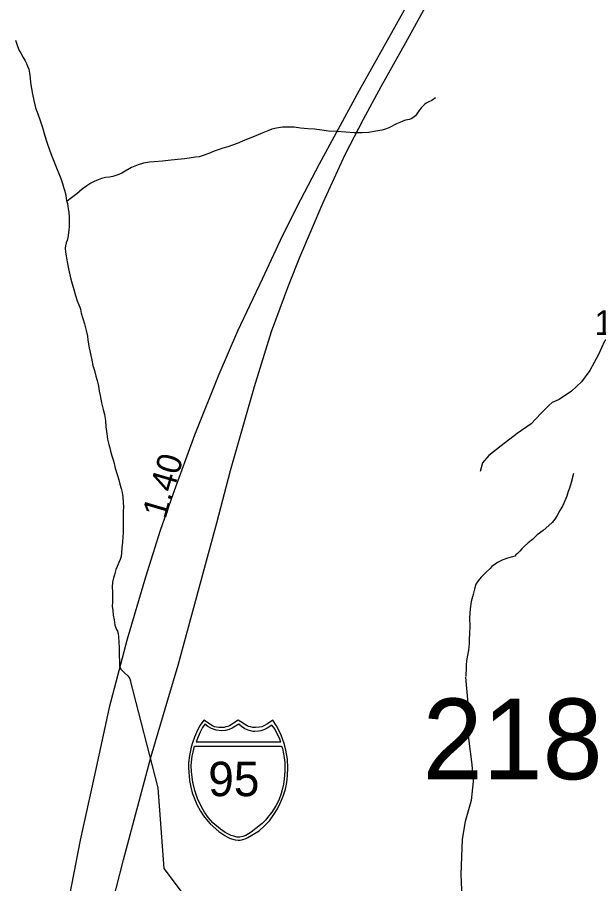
# Model space of a CAD drawing. Extents: x 2220236 to 2384410, y 720751 to 894131.
# Drawn here: x 2333388 to 2336344, y 819820 to 824223 of the extents above; entities that cross this region are included whole.
import ezdxf

# ---------------------------------------------------------------- set-up
doc = ezdxf.new("R2010")
doc.units = 0
for name, color, linetype in [('Exist Hydrographic Creek Single Shore', 7, 'Continuous'), ('Exist Hydrographic Misc Water Feature', 7, 'Continuous'), ('Exist Road Non-System Type 51', 7, 'Continuous'), ('Exist Road Primary Interstate Divided Center Attributed', 7, 'Continuous'), ('Exist Road Primary Interstate Mileage Hundredths English Label', 7, 'Continuous'), ('Exist Road Primary Interstate Shield CELL', 7, 'Continuous'), ('Exist Road Primary Interstate Shield Number Label', 7, 'Continuous'), ('Exist Road Secondary Structure Standard Bridge Number Label', 7, 'Continuous'), ('Exist Road Secondary Type 51 Number Label', 7, 'Continuous')]:
    doc.layers.add(name, color=color, linetype=linetype)

msp = doc.modelspace()

# ---------------------------------------------------------------- linework, layer by layer
at = {"layer": 'Exist Hydrographic Creek Single Shore'}
for points in [[(2333378.4, 824106.4), (2333388.8, 824076.6), (2333397.3, 824054.7), (2333405.4, 824041.2), (2333417.4, 824019.4), (2333427.7, 824001.1), (2333434.1, 823988.9), (2333440.2, 823975.3), (2333446.2, 823959.2), (2333449.6, 823938.6), (2333452.9, 823915.8), (2333455.2, 823889.6), (2333459.3, 823861.9), (2333465.8, 823832), (2333472, 823800.1), (2333476.5, 823778.3), (2333480.4, 823763.6), (2333492.9, 823732), (2333505.6, 823694.1), (2333515.7, 823662.4), (2333528.3, 823620.2), (2333538.8, 823588.8), (2333553.4, 823545.1), (2333567.7, 823508.6), (2333580.2, 823474.6), (2333591.1, 823449.8), (2333598.8, 823429.4), (2333609, 823403.6), (2333617.3, 823377.7), (2333623.6, 823359.9), (2333628.8, 823338.8), (2333634.2, 823317.6), (2333638.3, 823289.9), (2333639, 823287.6)], [(2333639, 823287.6), (2333642.5, 823276.3), (2333646.8, 823250.2), (2333649.2, 823232.3), (2333651.5, 823207.7), (2333651.5, 823183.8), (2333651.8, 823160.2), (2333650.2, 823143.7), (2333648.2, 823127.8), (2333644.6, 823104.1), (2333640.6, 823089.1), (2333636.8, 823077.5), (2333633.2, 823061.6), (2333631.4, 823050), (2333633.5, 823029.8), (2333635.6, 823010.2), (2333642.1, 822979.9), (2333648.5, 822944.1), (2333655, 822914.1), (2333660.5, 822891.4), (2333667.4, 822867.7), (2333675.7, 822840.1), (2333684.2, 822808.6), (2333692.9, 822782.7), (2333700.9, 822762.4), (2333705, 822750.4), (2333709.1, 822739.1), (2333713.1, 822720.2), (2333721.8, 822692.7), (2333729.8, 822665.1), (2333738.4, 822631), (2333744.8, 822603.4), (2333747, 822581.5), (2333753.5, 822543), (2333759.7, 822513), (2333766.2, 822481.1), (2333772.6, 822453.5), (2333780.9, 822427.6), (2333787, 822399.3), (2333793.5, 822377.2), (2333799.9, 822348), (2333804.2, 822323.5), (2333808.4, 822301.7), (2333816.8, 822264.3), (2333824.8, 822230.2), (2333831.4, 822204.2), (2333835.9, 822173.8), (2333838.2, 822142.1), (2333842.6, 822106.2), (2333847, 822078.4), (2333853.4, 822052.4), (2333857.7, 822034.6), (2333861.6, 822018.3), (2333868.2, 821994.6), (2333876.5, 821968.7), (2333884.9, 821932.3), (2333895.1, 821898.9), (2333903.4, 821873), (2333909.9, 821850.3), (2333916, 821829.2), (2333920.4, 821809), (2333924.6, 821786.9), (2333926.8, 821757.4), (2333927, 821735.4), (2333925.4, 821711.4), (2333925.6, 821691.1), (2333926.1, 821661.5), (2333926.4, 821631), (2333926.9, 821603.2), (2333925.1, 821583.4), (2333923.2, 821555.4), (2333919.8, 821527.4), (2333917.9, 821501), (2333915.4, 821482.9), (2333910.4, 821467.3), (2333904.5, 821452.9), (2333900.5, 821444.5), (2333894.8, 821432.8), (2333888.9, 821417.1), (2333885.2, 821402.9), (2333881.4, 821390.6), (2333877.5, 821374.7), (2333871.8, 821352.4), (2333870.2, 821326.8), (2333872.4, 821304.9), (2333872.6, 821277), (2333871.1, 821250.7), (2333870.9, 821230), (2333873.4, 821208.7), (2333875.7, 821184.2), (2333880, 821160.8), (2333884.3, 821134.7), (2333888.5, 821120.7), (2333892.8, 821112.7), (2333897.4, 821103), (2333900.9, 821091), (2333903.2, 821074.7)], [(2333903.2, 821074.7), (2333903.3, 821046.8), (2333905.7, 821020.7), (2333906.1, 820995.1), (2333906, 820973.8), (2333906.7, 820956.7), (2333906.7, 820941), (2333906.9, 820927.2), (2333908.9, 820919.1), (2333915.1, 820911.1), (2333933.3, 820891.2), (2333949.4, 820877.1), (2333955.6, 820869.1), (2333959.8, 820862.1), (2333964.1, 820853)], [(2334584.1, 817064.6), (2334512.1, 817504.8), (2334482.1, 817943.4), (2334437.2, 818227), (2334343.1, 818426.7), (2334282.2, 818676.9), (2334239.2, 818750.7), (2334210.2, 819064.6), (2334247.1, 819509.1), (2334227.1, 819774.2), (2334134.2, 819898.3), (2334104.2, 820307.4), (2333964.1, 820853)]]:
    msp.add_lwpolyline(points, dxfattribs=at)
at = {"layer": 'Exist Hydrographic Misc Water Feature'}
for points in [[(2335514.6, 823814), (2335494.9, 823800.1), (2335480.7, 823793.6), (2335466.9, 823785.8), (2335458.9, 823779.6), (2335451, 823773.7), (2335441.2, 823763.4), (2335431.3, 823748.9), (2335419.5, 823733), (2335411.7, 823722.8), (2335405.7, 823716.7), (2335393.9, 823709), (2335381.9, 823704.2), (2335361.8, 823700.1), (2335348.5, 823694.7), (2335332, 823688.4), (2335316.2, 823681.8), (2335302.1, 823674), (2335290.2, 823667.7), (2335276.4, 823661.5), (2335260.5, 823654.9), (2335240.4, 823649.2), (2335210.1, 823644), (2335174.6, 823638.3), (2335140.5, 823636.3), (2335100.5, 823635.3), (2335058.7, 823638.5), (2335012.6, 823642.5), (2334970.5, 823644.1), (2334936.5, 823649.2), (2334898.2, 823654.9), (2334864.3, 823656.8), (2334828.4, 823660.2), (2334796.1, 823663.8), (2334770.1, 823665.4), (2334736, 823664.7), (2334706.3, 823660.2), (2334682.2, 823654.3), (2334662.2, 823646.2), (2334636.4, 823636), (2334592.8, 823617.1), (2334545, 823598.8), (2334505, 823582.4), (2334459.1, 823564.1), (2334433.5, 823557.1), (2334414, 823551.4), (2334389.4, 823543.2), (2334361.7, 823530.5), (2334327.7, 823518.3), (2334311.9, 823513.7), (2334293.9, 823511.4), (2334261.9, 823507.4), (2334238.1, 823503.2), (2334170.4, 823496.5), (2334126, 823491.4), (2334084.1, 823488.7), (2334060.2, 823487), (2334030.3, 823480.9), (2334002.3, 823473.8), (2333968.5, 823459.3), (2333936.7, 823441.6), (2333918.7, 823431), (2333898.7, 823423), (2333872.8, 823414.4), (2333856.9, 823410.4), (2333837, 823408), (2333816.5, 823403.9), (2333799, 823397.6), (2333779.3, 823389.2), (2333761.3, 823379.6), (2333741.5, 823367.3), (2333717.6, 823349), (2333690, 823326.5), (2333656.3, 823299.8), (2333640.4, 823287.7), (2333639, 823287.6)], [(2336215.7, 821904.5), (2336204.1, 821858.8), (2336194.5, 821830.5), (2336188.9, 821813.8), (2336181, 821789.9), (2336171.5, 821766.5), (2336161.6, 821742.2), (2336146, 821716.2), (2336132.2, 821691.7), (2336120.5, 821673.2), (2336106.8, 821655.6), (2336090.9, 821640.8), (2336061.1, 821615), (2336031.5, 821592.4), (2336007.8, 821570.1), (2335985.9, 821552.1), (2335964, 821533.9), (2335952.4, 821521.2), (2335942.4, 821509.3), (2335930.4, 821497.4), (2335922.5, 821491.1), (2335916.8, 821485.3), (2335904.8, 821480.6), (2335880.8, 821474.6), (2335856.8, 821466.5), (2335848.8, 821461.9), (2335829.2, 821452.2), (2335817, 821444.1), (2335801.2, 821431.3), (2335791.4, 821421.8), (2335770.2, 821402.2), (2335745.9, 821377.2), (2335730.3, 821358.5), (2335719.5, 821341.7), (2335712.6, 821316.8), (2335704.9, 821290.2), (2335695.5, 821254.7), (2335689.8, 821216.7), (2335686.4, 821170.6), (2335688.9, 821126.4), (2335687.3, 821092.6), (2335685.7, 821060.7), (2335685.9, 821040), (2335684.2, 821024.5), (2335682.3, 821006.4), (2335676.8, 820982.2), (2335673, 820962.3), (2335669.1, 820935.9), (2335669.5, 820909.7), (2335668, 820884.3), (2335668.1, 820873.5)], [(2335666.3, 820869.9), (2335682.1, 820698.4), (2335682.1, 820558.1), (2335698.1, 820426.3), (2335704.7, 820340.3), (2335695.4, 820243.8), (2335664.5, 820136.7), (2335649.1, 820046), (2335642.3, 819867.4), (2335654.4, 819597.2)]]:
    msp.add_lwpolyline(points, dxfattribs=at)
at = {"layer": 'Exist Road Non-System Type 51'}
msp.add_lwpolyline([(2336834, 822491), (2336717.1, 822478.8), (2336606.3, 822505), (2336482.4, 822552.1), (2336428.4, 822587), (2336409.2, 822599.3), (2336391.7, 822595.8), (2336372.5, 822576.6), (2336342.9, 822510.2), (2336299.3, 822428.2), (2336255.6, 822370.6), (2336205, 822323.4), (2336142.2, 822281.5), (2336107.3, 822265.8), (2336091.6, 822251.9), (2336049.8, 822210), (2336000.9, 822157.6), (2335929.4, 822108.7), (2335848.3, 822045.9), (2335785.5, 821997), (2335752.3, 821958.6), (2335741.8, 821914.9)], dxfattribs=at)
at = {"layer": 'Exist Road Primary Interstate Divided Center Attributed'}
for points in [[(2335501.5, 824522.7), (2335126.6, 823850.2), (2334923.3, 823476.7), (2334827.5, 823294.8), (2334735.7, 823114.9), (2334632.1, 822892), (2334507, 822628), (2334413.2, 822407), (2334288.1, 822100), (2334178.7, 821798.8), (2334114.2, 821615), (2334039.9, 821378.4), (2333946.1, 821063.6), (2333854.2, 820715.5), (2333780, 820371.3), (2333707.7, 820040.8), (2333641.2, 819700.6), (2333582.6, 819464), (2333565, 819383.8), (2333535.7, 819196.1), (2333514.2, 819078.7), (2333505, 819039.8), (2333482.9, 818945.8), (2333467.1, 818878.5)], [(2333626.2, 818812.7), (2333676.7, 818969.9), (2333746.8, 819227.4), (2333783.9, 819395.5), (2333801.5, 819473.8), (2333852.3, 819643.9), (2333928.5, 819941.1), (2334069.2, 820469.1), (2334153.3, 820754.6), (2334206, 820930.6), (2334401.5, 821654.1), (2334471.8, 821920.1), (2334593, 822346.4), (2334681, 822626), (2334768.9, 822862.6), (2334823.6, 823003.4), (2334942.9, 823281.1), (2335054.3, 823525.5), (2335148.1, 823705.5), (2335238, 823871.7), (2335363.1, 824094.6), (2335587.4, 824501.4)]]:
    msp.add_lwpolyline(points, dxfattribs=at)
at = {"layer": 'Exist Road Primary Interstate Shield CELL'}
for points in [[(2334511.5, 820041.2), (2334520.9, 820042.1), (2334533.7, 820044.6), (2334546.1, 820048.7), (2334560.2, 820054.9), (2334581, 820066.5), (2334597.7, 820076.3), (2334617.1, 820089.3), (2334643.2, 820113), (2334669.3, 820140.4), (2334692.2, 820171.5), (2334710.5, 820200.5), (2334726.6, 820233.6), (2334740, 820264.5), (2334750.7, 820299.8), (2334757.7, 820334.1), (2334761.3, 820369.8), (2334763.7, 820409.4), (2334761, 820453.9), (2334753.3, 820499.5), (2334746, 820527.8), (2334734.9, 820561.8), (2334726, 820583.4), (2334705.1, 820621.9), (2334686.4, 820651.5), (2334659.1, 820632.3), (2334641.4, 820622.9), (2334630.5, 820618), (2334619.4, 820615.8), (2334598.9, 820613.3), (2334586, 820613.9), (2334574.1, 820616.6), (2334563.9, 820618.8), (2334555.7, 820622.9), (2334511.5, 820651.5), (2334467.2, 820622.9), (2334457.9, 820618.6), (2334448.4, 820616.6), (2334439.2, 820614.1), (2334424.1, 820613.3), (2334412.5, 820613.7), (2334400.7, 820615.8), (2334391.3, 820617.8), (2334380.8, 820622.9), (2334335.7, 820651.5), (2334317.9, 820625.7), (2334303.5, 820600.3), (2334288.1, 820564.4), (2334278.6, 820536.6), (2334271.8, 820513.7), (2334263.4, 820471.8), (2334259.1, 820435.2), (2334258.3, 820409.4), (2334263.1, 820344.8), (2334270.1, 820310.5), (2334277.3, 820282.7), (2334301.2, 820222.7), (2334319.2, 820189), (2334334.6, 820164.9), (2334356.1, 820137.7), (2334367.8, 820124.7), (2334412.6, 820085.6), (2334442.6, 820065.1), (2334466.5, 820052.2), (2334477.7, 820048), (2334495.3, 820043.1)], [(2334341, 820630.7), (2334330, 820613.8), (2334317.4, 820591), (2334307.2, 820567.3), (2334296.9, 820541.1), (2334728.4, 820541), (2334718.4, 820563.4), (2334707.6, 820585.9), (2334696.4, 820606.5), (2334682.6, 820626.4), (2334658.4, 820611.1), (2334640.8, 820602.8), (2334626.6, 820597.9), (2334614.6, 820595.2), (2334596.1, 820593.8), (2334587.7, 820594.2), (2334561.8, 820600.1), (2334544.3, 820607.3), (2334527.6, 820618.4), (2334514, 820631.2), (2334479.8, 820610.5), (2334464.7, 820603.8), (2334447.2, 820599.3), (2334428.1, 820596.9), (2334398.7, 820600.1), (2334375.6, 820608.1), (2334355.8, 820618.4)], [(2334731, 820519.7), (2334735.6, 820507.5), (2334742, 820480.4), (2334745.3, 820459.6), (2334748.7, 820435.6), (2334747.5, 820394.5), (2334745.5, 820351.9), (2334741.6, 820326.7), (2334736.4, 820303.7), (2334729.2, 820278.3), (2334717.7, 820244.5), (2334701.8, 820215.8), (2334681.9, 820184), (2334660.4, 820156.1), (2334651.1, 820144.5), (2334633.4, 820125.9), (2334601.2, 820100), (2334577.7, 820082.4), (2334549.5, 820065.8), (2334535.2, 820059.4), (2334518.5, 820055.9), (2334504.8, 820056.9), (2334488.2, 820061.3), (2334474.7, 820065), (2334445.3, 820080.9), (2334421.4, 820096.8), (2334381.7, 820129.5), (2334360.2, 820154.6), (2334340.2, 820184), (2334322.3, 820214.1), (2334303.2, 820253.7), (2334289.8, 820293.6), (2334280, 820336.7), (2334273.4, 820389.3), (2334272.6, 820421.4), (2334274.6, 820452.3), (2334277.5, 820468.4), (2334281.4, 820488.5), (2334289.3, 820519.5)]]:
    msp.add_lwpolyline(points, close=True, dxfattribs=at)

# ---------------------------------------------------------------- texts
at = {"layer": 'Exist Road Primary Interstate Mileage Hundredths English Label'}
msp.add_text('1.40', height=125, rotation=73.6698, dxfattribs=at).set_placement((2334141.6, 821670.2))
at = {"layer": 'Exist Road Primary Interstate Shield Number Label'}
msp.add_text('95', height=175, dxfattribs=at).set_placement((2334358.6, 820265))
at = {"layer": 'Exist Road Secondary Structure Standard Bridge Number Label'}
msp.add_text('218', height=410.1, dxfattribs=at).set_placement((2335448.6, 820351))
at = {"layer": 'Exist Road Secondary Type 51 Number Label'}
msp.add_text('1544', height=125, dxfattribs=at).set_placement((2336321.6, 822608.7))

doc.saveas('drawing.dxf')
